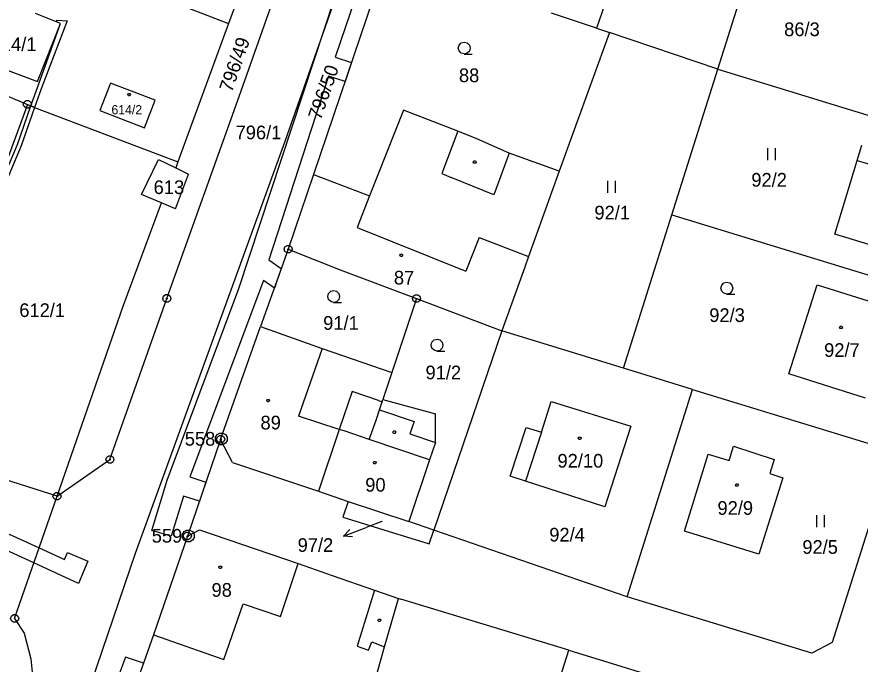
# Model space of a CAD drawing. Extents: x -759060 to -757386, y -1172273 to -1170948.
# Drawn here: x -758112.4 to -758007.6, y -1171578 to -1171497.5 of the extents above; entities that cross this region are included whole.
import ezdxf

# ---------------------------------------------------------------- set-up
doc = ezdxf.new("R2010")
doc.units = 0
for name, color, linetype in [('Vrstva 1', 7, 'Continuous'), ('Vrstva 12', 7, 'Continuous'), ('Vrstva 13', 7, 'Continuous'), ('Vrstva 2', 7, 'Continuous'), ('Vrstva 3', 7, 'Continuous'), ('Vrstva 4', 7, 'Continuous'), ('Vrstva 5', 7, 'Continuous'), ('Vrstva 7', 7, 'Continuous'), ('Vrstva 8', 7, 'Continuous')]:
    doc.layers.add(name, color=color, linetype=linetype)

msp = doc.modelspace()

# ---------------------------------------------------------------- linework, layer by layer
at = {"layer": 'Vrstva 1'}
for p, q in [((-758084.78, -1171507.41), (-758074.15, -1171477.21)), ((-758079.69, -1171480.51), (-758086.11, -1171498.34)), ((-758033.78, -1171479.83), (-758040.36, -1171498.92)), ((-758025.27, -1171504), (-758019.54, -1171485.89)), ((-758070.1, -1171487.39), (-758079.12, -1171512.99)), ((-758066.38, -1171490.03), (-758075.53, -1171517.08)), ((-758105.93, -1171490.64), (-758086.11, -1171498.34)), ((-758040.36, -1171498.92), (-758045.94, -1171497.05)), ((-758086.11, -1171498.34), (-758092.4, -1171515.54)), ((-758038.75, -1171499.46), (-758043.14, -1171511.53)), ((-758040.36, -1171498.92), (-758038.75, -1171499.46)), ((-758025.27, -1171504), (-758038.75, -1171499.46)), ((-758125.36, -1171502.37), (-758111.12, -1171508.38)), ((-758030.99, -1171522.11), (-758025.27, -1171504)), ((-758025.27, -1171504), (-757991.8, -1171514.26)), ((-758100.77, -1171505.72), (-758102.12, -1171509.13)), ((-758095.24, -1171507.86), (-758100.77, -1171505.72)), ((-758096.57, -1171511.28), (-758095.24, -1171507.86)), ((-758093.78, -1171532.52), (-758084.78, -1171507.41)), ((-758111.12, -1171508.38), (-758122.12, -1171538.3)), ((-758111.12, -1171508.38), (-758110.22, -1171508.76)), ((-758110.22, -1171508.76), (-758092.4, -1171515.54)), ((-758102.12, -1171509.13), (-758096.57, -1171511.28)), ((-758064.35, -1171509.08), (-758068.58, -1171519.77)), ((-758057.6, -1171511.73), (-758064.35, -1171509.08)), ((-758055.22, -1171512.66), (-758057.6, -1171511.73)), ((-758043.14, -1171511.53), (-758045.01, -1171516.68)), ((-758079.12, -1171512.99), (-758097.73, -1171564.24)), ((-758051.21, -1171514.45), (-758055.22, -1171512.66)), ((-758007.94, -1171515.36), (-758007.36, -1171513.45)), ((-758096.91, -1171519.57), (-758094.8, -1171515.22)), ((-758094.8, -1171515.22), (-758092.66, -1171516.26)), ((-758045.01, -1171516.68), (-758051.21, -1171514.45)), ((-758092.4, -1171515.54), (-758092.66, -1171516.26)), ((-758092.66, -1171516.26), (-758091.09, -1171517.04)), ((-758010.74, -1171524.52), (-758007.94, -1171515.36)), ((-758092.71, -1171521.38), (-758091.09, -1171517.04)), ((-758075.53, -1171517.08), (-758078.68, -1171526.39)), ((-758075.53, -1171517.08), (-758068.58, -1171519.77)), ((-758045.01, -1171516.68), (-758048.8, -1171527.28)), ((-758094.46, -1171520.62), (-758096.91, -1171519.57)), ((-758099.2, -1171533.47), (-758094.46, -1171520.62)), ((-758092.71, -1171521.38), (-758094.46, -1171520.62)), ((-758037.02, -1171541.17), (-758030.99, -1171522.11)), ((-758030.99, -1171522.11), (-758003.04, -1171530.69)), ((-758001.07, -1171527.49), (-758010.74, -1171524.52)), ((-758078.68, -1171526.39), (-758082.14, -1171536.02)), ((-758078.68, -1171526.39), (-758072.22, -1171528.96)), ((-758048.8, -1171527.28), (-758049.28, -1171528.61)), ((-758072.22, -1171528.96), (-758062.74, -1171532.53)), ((-758049.28, -1171528.61), (-758052.12, -1171536.53)), ((-758016.47, -1171541.87), (-758012.95, -1171530.82)), ((-758012.95, -1171530.82), (-758005.04, -1171533.3)), ((-758100.85, -1171552.55), (-758093.78, -1171532.52)), ((-758062.74, -1171532.53), (-758065.8, -1171541.73)), ((-758062.74, -1171532.53), (-758058.25, -1171534.22)), ((-758107.43, -1171557.11), (-758099.2, -1171533.47)), ((-758058.25, -1171534.22), (-758052.12, -1171536.53)), ((-758087.09, -1171550.04), (-758082.14, -1171536.02)), ((-758082.14, -1171536.02), (-758074.45, -1171538.73)), ((-758052.12, -1171536.53), (-758060.59, -1171561.34)), ((-758037.02, -1171541.17), (-758052.12, -1171536.53)), ((-758074.45, -1171538.73), (-758065.8, -1171541.73)), ((-758028.41, -1171543.82), (-758037.02, -1171541.17)), ((-758065.8, -1171541.73), (-758066.91, -1171545.07)), ((-758006.9, -1171544.93), (-758016.47, -1171541.87)), ((-758070.74, -1171544.08), (-758072.34, -1171548.79)), ((-758067.46, -1171545.19), (-758070.74, -1171544.08)), ((-758036.55, -1171569.61), (-758028.41, -1171543.82)), ((-758028.41, -1171543.82), (-758003.55, -1171551.46)), ((-758067.46, -1171545.19), (-758067, -1171545.35)), ((-758067, -1171545.35), (-758066.91, -1171545.07)), ((-758066.91, -1171545.07), (-758060.37, -1171546.86)), ((-758047.22, -1171549.15), (-758045.99, -1171545.32)), ((-758045.99, -1171545.32), (-758036.08, -1171548.41)), ((-758107.43, -1171557.11), (-758141.31, -1171546.29)), ((-758060.37, -1171550.42), (-758060.37, -1171546.86)), ((-758072.34, -1171548.79), (-758074.94, -1171556.46)), ((-758051.08, -1171554.63), (-758049.12, -1171548.54)), ((-758049.12, -1171548.54), (-758047.22, -1171549.15)), ((-758036.08, -1171548.41), (-758039.31, -1171558.41)), ((-758087.09, -1171550.04), (-758091.22, -1171562.06)), ((-758085.6, -1171552.93), (-758087.09, -1171550.04)), ((-758060.37, -1171550.42), (-758061.11, -1171552.59)), ((-758023.88, -1171552.66), (-758023.33, -1171550.9)), ((-758023.33, -1171550.9), (-758018.26, -1171552.54)), ((-758029.44, -1171561.44), (-758026.46, -1171551.86)), ((-758026.46, -1171551.86), (-758023.88, -1171552.66)), ((-758003.55, -1171551.46), (-758011.08, -1171575.3)), ((-758107.43, -1171557.11), (-758100.85, -1171552.55)), ((-758085.6, -1171552.93), (-758074.94, -1171556.46)), ((-758061.11, -1171552.59), (-758063.71, -1171560.27)), ((-758018.26, -1171552.54), (-758018.82, -1171554.3)), ((-758049.18, -1171555.24), (-758051.08, -1171554.63)), ((-758017.21, -1171554.81), (-758020.2, -1171564.32)), ((-758018.82, -1171554.3), (-758017.21, -1171554.81)), ((-758039.31, -1171558.41), (-758049.18, -1171555.24)), ((-758112.7, -1171572.31), (-758107.43, -1171557.11)), ((-758074.94, -1171556.46), (-758071.22, -1171557.75)), ((-758071.22, -1171557.75), (-758071.88, -1171559.71)), ((-758071.22, -1171557.75), (-758063.71, -1171560.27)), ((-758071.88, -1171559.71), (-758061.16, -1171563.01)), ((-758060.59, -1171561.34), (-758063.71, -1171560.27)), ((-758091.22, -1171562.06), (-758089.74, -1171561.29)), ((-758089.74, -1171561.29), (-758077.45, -1171565.47)), ((-758061.16, -1171563.01), (-758060.59, -1171561.34)), ((-758036.55, -1171569.61), (-758060.59, -1171561.34)), ((-758020.2, -1171564.32), (-758029.44, -1171561.44)), ((-758091.22, -1171562.06), (-758095.42, -1171574.33)), ((-758097.73, -1171564.24), (-758113.85, -1171611.78)), ((-758077.45, -1171565.47), (-758073.24, -1171566.96)), ((-758073.24, -1171566.96), (-758067.97, -1171568.78)), ((-758067.97, -1171568.78), (-758064.99, -1171569.81)), ((-758066.7, -1171575.83), (-758064.99, -1171569.81)), ((-758064.99, -1171569.81), (-758064.67, -1171569.92)), ((-758013.59, -1171576.63), (-758036.55, -1171569.61)), ((-758043.82, -1171576.24), (-758064.67, -1171569.92)), ((-758112.7, -1171572.31), (-758111.53, -1171574.12)), ((-758111.53, -1171574.12), (-758110.68, -1171577.31)), ((-758095.42, -1171574.33), (-758096.69, -1171577.86)), ((-758068.35, -1171581.61), (-758066.7, -1171575.83)), ((-758011.08, -1171575.3), (-758013.59, -1171576.63)), ((-758098.92, -1171577.14), (-758102.36, -1171586.26)), ((-758096.69, -1171577.86), (-758098.92, -1171577.14)), ((-758047.38, -1171587.7), (-758043.82, -1171576.24)), ((-758043.82, -1171576.24), (-758016.16, -1171584.73)), ((-758013.59, -1171576.63), (-758013.59, -1171576.63)), ((-758110.68, -1171577.31), (-758110.41, -1171580.22)), ((-758096.69, -1171577.86), (-758097.44, -1171579.96))]:
    msp.add_line(p, q, dxfattribs=at)
at = {"layer": 'Vrstva 12'}
for p, q in [((-758107, -1171498.3), (-758110.11, -1171497.08)), ((-758109.88, -1171505.54), (-758107, -1171498.3)), ((-758118.5, -1171502.27), (-758109.88, -1171505.54)), ((-758100.77, -1171505.72), (-758102.12, -1171509.13)), ((-758095.24, -1171507.86), (-758100.77, -1171505.72)), ((-758096.57, -1171511.28), (-758095.24, -1171507.86)), ((-758102.12, -1171509.13), (-758096.57, -1171511.28)), ((-758010.74, -1171524.52), (-758007.94, -1171515.36)), ((-758007.94, -1171515.36), (-758000.48, -1171517.55)), ((-758075.53, -1171517.08), (-758078.68, -1171526.39)), ((-758075.53, -1171517.08), (-758068.58, -1171519.77)), ((-758068.58, -1171519.77), (-758070.13, -1171523.69)), ((-758070.13, -1171523.69), (-758056.61, -1171529.11)), ((-758001.07, -1171527.49), (-758010.74, -1171524.52)), ((-758054.96, -1171524.94), (-758056.61, -1171529.11)), ((-758054.96, -1171524.94), (-758048.8, -1171527.28)), ((-758078.68, -1171526.39), (-758072.22, -1171528.96)), ((-758048.8, -1171527.28), (-758049.28, -1171528.61)), ((-758072.22, -1171528.96), (-758062.74, -1171532.53)), ((-758049.28, -1171528.61), (-758052.12, -1171536.53)), ((-758016.47, -1171541.87), (-758012.95, -1171530.82)), ((-758012.95, -1171530.82), (-758005.04, -1171533.3)), ((-758062.74, -1171532.53), (-758058.25, -1171534.22)), ((-758058.25, -1171534.22), (-758052.12, -1171536.53)), ((-758087.09, -1171550.04), (-758082.14, -1171536.02)), ((-758082.14, -1171536.02), (-758074.45, -1171538.73)), ((-758074.45, -1171538.73), (-758077.41, -1171547.15)), ((-758006.9, -1171544.93), (-758016.47, -1171541.87)), ((-758047.22, -1171549.15), (-758045.99, -1171545.32)), ((-758045.99, -1171545.32), (-758036.08, -1171548.41)), ((-758072.34, -1171548.79), (-758077.41, -1171547.15)), ((-758072.34, -1171548.79), (-758074.94, -1171556.46)), ((-758072.34, -1171548.79), (-758074.94, -1171556.46)), ((-758071.73, -1171548.99), (-758072.34, -1171548.79)), ((-758036.08, -1171548.41), (-758039.31, -1171558.41)), ((-758068.62, -1171550.04), (-758071.73, -1171548.99)), ((-758047.22, -1171549.15), (-758049.18, -1171555.24)), ((-758085.6, -1171552.93), (-758087.09, -1171550.04)), ((-758061.11, -1171552.59), (-758068.62, -1171550.04)), ((-758023.88, -1171552.66), (-758023.33, -1171550.9)), ((-758023.33, -1171550.9), (-758018.26, -1171552.54)), ((-758029.44, -1171561.44), (-758026.46, -1171551.86)), ((-758026.46, -1171551.86), (-758023.88, -1171552.66)), ((-758085.6, -1171552.93), (-758074.94, -1171556.46)), ((-758061.11, -1171552.59), (-758063.71, -1171560.27)), ((-758018.26, -1171552.54), (-758018.82, -1171554.3)), ((-758017.21, -1171554.81), (-758020.2, -1171564.32)), ((-758018.82, -1171554.3), (-758017.21, -1171554.81)), ((-758039.31, -1171558.41), (-758049.18, -1171555.24)), ((-758074.94, -1171556.46), (-758071.22, -1171557.75)), ((-758071.22, -1171557.75), (-758063.71, -1171560.27)), ((-758091.22, -1171562.06), (-758089.74, -1171561.29)), ((-758089.74, -1171561.29), (-758077.45, -1171565.47)), ((-758020.2, -1171564.32), (-758029.44, -1171561.44)), ((-758091.22, -1171562.06), (-758095.42, -1171574.33)), ((-758079.66, -1171572.05), (-758077.45, -1171565.47)), ((-758086.71, -1171577.4), (-758084.3, -1171570.49)), ((-758084.3, -1171570.49), (-758079.66, -1171572.05)), ((-758095.42, -1171574.33), (-758086.71, -1171577.4))]:
    msp.add_line(p, q, dxfattribs=at)
at = {"layer": 'Vrstva 13'}
for p, q in [((-758084.83, -1171531.29), (-758070.73, -1171488.51)), ((-758068.78, -1171490.53), (-758072.87, -1171502.5)), ((-758109.88, -1171506.29), (-758107, -1171498.3)), ((-758106.16, -1171497.99), (-758109.41, -1171506.46)), ((-758107.51, -1171498.1), (-758107.44, -1171497.91)), ((-758107, -1171498.3), (-758107.51, -1171498.1)), ((-758107.44, -1171497.91), (-758106.16, -1171497.99)), ((-758072.87, -1171502.5), (-758070.82, -1171503.16)), ((-758070.82, -1171503.16), (-758071.63, -1171505.53)), ((-758073.68, -1171504.86), (-758081.09, -1171527.69)), ((-758071.63, -1171505.53), (-758073.68, -1171504.86)), ((-758110.67, -1171508.57), (-758109.88, -1171506.29)), ((-758109.41, -1171506.46), (-758110.22, -1171508.76)), ((-758112.34, -1171513.36), (-758110.67, -1171508.57)), ((-758110.22, -1171508.76), (-758111.88, -1171513.54)), ((-758110.67, -1171508.57), (-758110.22, -1171508.76)), ((-758110.22, -1171508.76), (-758110.67, -1171508.57)), ((-758116.47, -1171523.07), (-758112.34, -1171513.36)), ((-758111.88, -1171513.54), (-758116.16, -1171523.61)), ((-758081.09, -1171527.69), (-758079.55, -1171528.77)), ((-758079.55, -1171528.77), (-758080.41, -1171531.22)), ((-758081.78, -1171530.26), (-758090.91, -1171554.71)), ((-758080.41, -1171531.22), (-758081.78, -1171530.26)), ((-758093.72, -1171555.1), (-758084.83, -1171531.29)), ((-758110.3, -1171565.39), (-758170.63, -1171537.76)), ((-758157.39, -1171541.75), (-758109.65, -1171563.52)), ((-758095.64, -1171561.35), (-758093.72, -1171555.1)), ((-758090.91, -1171554.71), (-758088.92, -1171555.36)), ((-758088.92, -1171555.36), (-758089.73, -1171557.72)), ((-758091.71, -1171557.08), (-758093.24, -1171562.09)), ((-758089.73, -1171557.72), (-758091.71, -1171557.08)), ((-758093.24, -1171562.09), (-758095.64, -1171561.35)), ((-758109.65, -1171563.52), (-758106.5, -1171564.96)), ((-758106.5, -1171564.96), (-758106.15, -1171564.12)), ((-758106.15, -1171564.12), (-758103.59, -1171565.2)), ((-758104.75, -1171567.94), (-758110.3, -1171565.39)), ((-758103.59, -1171565.2), (-758104.75, -1171567.94))]:
    msp.add_line(p, q, dxfattribs=at)
at = {"layer": 'Vrstva 3'}
for p, q in [((-758019.09, -1171513.82), (-758019.09, -1171515.32)), ((-758018.09, -1171515.32), (-758018.09, -1171513.82)), ((-758039, -1171517.87), (-758039, -1171519.37)), ((-758038, -1171519.37), (-758038, -1171517.87)), ((-758013.02, -1171559.46), (-758013.02, -1171560.96)), ((-758012.02, -1171560.96), (-758012.02, -1171559.46))]:
    msp.add_line(p, q, dxfattribs=at)
for points in [[(-758056.8, -1171502.11), (-758057.18, -1171502.01), (-758057.45, -1171501.74), (-758057.55, -1171501.37), (-758057.45, -1171501), (-758057.18, -1171500.73), (-758056.81, -1171500.63), (-758056.44, -1171500.73), (-758056.17, -1171501), (-758056.07, -1171501.38), (-758056.17, -1171501.76), (-758056.44, -1171502.03), (-758056.82, -1171502.13), (-758055.82, -1171502.13)], [(-758024.15, -1171531.97), (-758024.53, -1171531.87), (-758024.8, -1171531.6), (-758024.9, -1171531.23), (-758024.8, -1171530.86), (-758024.53, -1171530.59), (-758024.16, -1171530.49), (-758023.79, -1171530.59), (-758023.52, -1171530.86), (-758023.42, -1171531.24), (-758023.52, -1171531.62), (-758023.79, -1171531.89), (-758024.17, -1171531.99), (-758023.17, -1171531.99)], [(-758073.03, -1171533), (-758073.41, -1171532.9), (-758073.68, -1171532.63), (-758073.78, -1171532.26), (-758073.68, -1171531.89), (-758073.41, -1171531.62), (-758073.04, -1171531.52), (-758072.67, -1171531.62), (-758072.4, -1171531.89), (-758072.3, -1171532.27), (-758072.4, -1171532.65), (-758072.67, -1171532.92), (-758073.05, -1171533.02), (-758072.05, -1171533.02)], [(-758060.18, -1171539.05), (-758060.56, -1171538.95), (-758060.83, -1171538.68), (-758060.93, -1171538.31), (-758060.83, -1171537.94), (-758060.56, -1171537.67), (-758060.19, -1171537.57), (-758059.82, -1171537.67), (-758059.55, -1171537.94), (-758059.45, -1171538.32), (-758059.55, -1171538.7), (-758059.82, -1171538.97), (-758060.2, -1171539.07), (-758059.2, -1171539.07)]]:
    msp.add_lwpolyline(points, dxfattribs=at)
at = {"layer": 'Vrstva 4'}
for p, q in [((-758107, -1171498.3), (-758110.11, -1171497.08)), ((-758109.88, -1171505.54), (-758107, -1171498.3)), ((-758118.5, -1171502.27), (-758109.88, -1171505.54)), ((-758057.6, -1171511.73), (-758059.61, -1171516.99)), ((-758051.21, -1171514.45), (-758053.13, -1171519.64)), ((-758007.94, -1171515.36), (-758000.48, -1171517.55)), ((-758059.61, -1171516.99), (-758058.43, -1171517.47)), ((-758053.13, -1171519.64), (-758058.43, -1171517.47)), ((-758068.58, -1171519.77), (-758070.13, -1171523.69)), ((-758070.13, -1171523.69), (-758056.61, -1171529.11)), ((-758054.96, -1171524.94), (-758056.61, -1171529.11)), ((-758054.96, -1171524.94), (-758048.8, -1171527.28)), ((-758074.45, -1171538.73), (-758077.41, -1171547.15)), ((-758067.34, -1171546.37), (-758067, -1171545.35)), ((-758067.76, -1171547.65), (-758067.34, -1171546.37)), ((-758067.34, -1171546.37), (-758063.04, -1171547.83)), ((-758072.34, -1171548.79), (-758077.41, -1171547.15)), ((-758068.62, -1171550.04), (-758067.76, -1171547.65)), ((-758063.04, -1171547.83), (-758063.55, -1171549.34)), ((-758071.73, -1171548.99), (-758072.34, -1171548.79)), ((-758068.62, -1171550.04), (-758071.73, -1171548.99)), ((-758063.55, -1171549.34), (-758060.37, -1171550.42)), ((-758047.22, -1171549.15), (-758049.18, -1171555.24)), ((-758061.11, -1171552.59), (-758068.62, -1171550.04)), ((-758079.66, -1171572.05), (-758077.45, -1171565.47)), ((-758067.97, -1171568.78), (-758070.11, -1171575.76)), ((-758086.71, -1171577.4), (-758084.3, -1171570.49)), ((-758084.3, -1171570.49), (-758079.66, -1171572.05)), ((-758095.42, -1171574.33), (-758086.71, -1171577.4)), ((-758070.11, -1171575.76), (-758068.69, -1171576.23)), ((-758068.69, -1171576.23), (-758068.3, -1171575.21)), ((-758068.3, -1171575.21), (-758066.7, -1171575.83))]:
    msp.add_line(p, q, dxfattribs=at)
at = {"layer": 'Vrstva 5'}
for points in [[(-758098.37, -1171507.01), (-758098.28, -1171507.16), (-758098.37, -1171507.31), (-758098.55, -1171507.31), (-758098.64, -1171507.16), (-758098.55, -1171507.01)], [(-758055.42, -1171515.4), (-758055.33, -1171515.55), (-758055.42, -1171515.7), (-758055.6, -1171515.7), (-758055.69, -1171515.55), (-758055.6, -1171515.4)], [(-758064.55, -1171527), (-758064.46, -1171527.15), (-758064.55, -1171527.3), (-758064.73, -1171527.3), (-758064.82, -1171527.15), (-758064.73, -1171527)], [(-758009.87, -1171535.96), (-758009.78, -1171536.11), (-758009.87, -1171536.26), (-758010.05, -1171536.26), (-758010.14, -1171536.11), (-758010.05, -1171535.96)], [(-758081.09, -1171545.06), (-758081, -1171545.21), (-758081.09, -1171545.36), (-758081.27, -1171545.36), (-758081.36, -1171545.21), (-758081.27, -1171545.06)], [(-758065.42, -1171548.99), (-758065.33, -1171549.14), (-758065.42, -1171549.29), (-758065.6, -1171549.29), (-758065.69, -1171549.14), (-758065.6, -1171548.99)], [(-758042.36, -1171549.75), (-758042.27, -1171549.9), (-758042.36, -1171550.05), (-758042.54, -1171550.05), (-758042.63, -1171549.9), (-758042.54, -1171549.75)], [(-758067.84, -1171552.77), (-758067.75, -1171552.92), (-758067.84, -1171553.07), (-758068.02, -1171553.07), (-758068.11, -1171552.92), (-758068.02, -1171552.77)], [(-758022.82, -1171555.57), (-758022.73, -1171555.72), (-758022.82, -1171555.87), (-758023, -1171555.87), (-758023.09, -1171555.72), (-758023, -1171555.57)], [(-758087.04, -1171565.79), (-758086.95, -1171565.94), (-758087.04, -1171566.09), (-758087.22, -1171566.09), (-758087.31, -1171565.94), (-758087.22, -1171565.79)], [(-758067.26, -1171572.38), (-758067.17, -1171572.53), (-758067.26, -1171572.68), (-758067.44, -1171572.68), (-758067.53, -1171572.53), (-758067.44, -1171572.38)]]:
    msp.add_lwpolyline(points, close=True, dxfattribs=at)
at = {"layer": 'Vrstva 7'}
for p in [(-758067.04, -1171560.25), (-758071.805, -1171562.063)]:
    msp.add_line(p, (-758069, -1171561), dxfattribs=at)
msp.add_lwpolyline([(-758070.693, -1171562.176), (-758071.805, -1171562.063), (-758071.047, -1171561.241)], dxfattribs=at)
at = {"layer": 'Vrstva 8'}
for p, q in [((-758111.24, -1171508.38), (-758111, -1171508.38)), ((-758078.8, -1171526.39), (-758078.56, -1171526.39)), ((-758093.9, -1171532.52), (-758093.66, -1171532.52)), ((-758062.86, -1171532.53), (-758062.62, -1171532.53)), ((-758087.21, -1171550.04), (-758086.97, -1171550.04)), ((-758087.05, -1171549.97), (-758086.95, -1171549.97)), ((-758100.97, -1171552.55), (-758100.73, -1171552.55)), ((-758107.55, -1171557.11), (-758107.31, -1171557.11)), ((-758091.34, -1171562.06), (-758091.1, -1171562.06)), ((-758091.15, -1171562.03), (-758091.05, -1171562.03))]:
    msp.add_line(p, q, dxfattribs=at)
for points in [[(-758110.97, -1171507.9), (-758110.72, -1171508.08), (-758110.62, -1171508.37), (-758110.72, -1171508.66), (-758110.97, -1171508.84), (-758111.28, -1171508.84), (-758111.53, -1171508.66), (-758111.63, -1171508.37), (-758111.53, -1171508.08), (-758111.28, -1171507.9)], [(-758078.53, -1171525.91), (-758078.28, -1171526.09), (-758078.18, -1171526.38), (-758078.28, -1171526.67), (-758078.53, -1171526.85), (-758078.84, -1171526.85), (-758079.09, -1171526.67), (-758079.19, -1171526.38), (-758079.09, -1171526.09), (-758078.84, -1171525.91)], [(-758093.63, -1171532.04), (-758093.38, -1171532.22), (-758093.28, -1171532.51), (-758093.38, -1171532.8), (-758093.63, -1171532.98), (-758093.94, -1171532.98), (-758094.19, -1171532.8), (-758094.29, -1171532.51), (-758094.19, -1171532.22), (-758093.94, -1171532.04)], [(-758062.59, -1171532.05), (-758062.34, -1171532.23), (-758062.24, -1171532.52), (-758062.34, -1171532.81), (-758062.59, -1171532.99), (-758062.9, -1171532.99), (-758063.15, -1171532.81), (-758063.25, -1171532.52), (-758063.15, -1171532.23), (-758062.9, -1171532.05)], [(-758086.81, -1171549.25), (-758086.47, -1171549.44), (-758086.28, -1171549.78), (-758086.28, -1171550.17), (-758086.47, -1171550.51), (-758086.81, -1171550.7), (-758087.2, -1171550.7), (-758087.54, -1171550.51), (-758087.73, -1171550.17), (-758087.73, -1171549.78), (-758087.54, -1171549.44), (-758087.2, -1171549.25)], [(-758086.94, -1171549.56), (-758086.69, -1171549.74), (-758086.59, -1171550.03), (-758086.69, -1171550.32), (-758086.94, -1171550.5), (-758087.25, -1171550.5), (-758087.5, -1171550.32), (-758087.6, -1171550.03), (-758087.5, -1171549.74), (-758087.25, -1171549.56)], [(-758100.7, -1171552.07), (-758100.45, -1171552.25), (-758100.35, -1171552.54), (-758100.45, -1171552.83), (-758100.7, -1171553.01), (-758101.01, -1171553.01), (-758101.26, -1171552.83), (-758101.36, -1171552.54), (-758101.26, -1171552.25), (-758101.01, -1171552.07)], [(-758107.28, -1171556.63), (-758107.03, -1171556.81), (-758106.93, -1171557.1), (-758107.03, -1171557.39), (-758107.28, -1171557.57), (-758107.59, -1171557.57), (-758107.84, -1171557.39), (-758107.94, -1171557.1), (-758107.84, -1171556.81), (-758107.59, -1171556.63)], [(-758090.91, -1171561.31), (-758090.57, -1171561.5), (-758090.38, -1171561.84), (-758090.38, -1171562.23), (-758090.57, -1171562.57), (-758090.91, -1171562.76), (-758091.3, -1171562.76), (-758091.64, -1171562.57), (-758091.83, -1171562.23), (-758091.83, -1171561.84), (-758091.64, -1171561.5), (-758091.3, -1171561.31)], [(-758091.07, -1171561.58), (-758090.82, -1171561.76), (-758090.72, -1171562.05), (-758090.82, -1171562.34), (-758091.07, -1171562.52), (-758091.38, -1171562.52), (-758091.63, -1171562.34), (-758091.73, -1171562.05), (-758091.63, -1171561.76), (-758091.38, -1171561.58)], [(-758112.55, -1171571.83), (-758112.3, -1171572.01), (-758112.2, -1171572.3), (-758112.3, -1171572.59), (-758112.55, -1171572.77), (-758112.86, -1171572.77), (-758113.11, -1171572.59), (-758113.21, -1171572.3), (-758113.11, -1171572.01), (-758112.86, -1171571.83)]]:
    msp.add_lwpolyline(points, close=True, dxfattribs=at)

# ---------------------------------------------------------------- texts
at = {"layer": 'Vrstva 2'}
for s, height, p in [('86/3', 1.7, (-758017.033, -1171499.89)), ('614/1', 1.7, (-758115.677, -1171501.75)), ('88', 1.7, (-758057.463, -1171505.61)), ('614/2', 1.14, (-758100.668, -1171509.61)), ('796/1', 1.7, (-758085.233, -1171512.72)), ('92/2', 1.7, (-758021.113, -1171518.61)), ('613', 1.7, (-758095.423, -1171519.53)), ('92/1', 1.7, (-758040.623, -1171522.69)), ('87', 1.7, (-758065.553, -1171530.78)), ('612/1', 1.7, (-758112.123, -1171534.82)), ('92/3', 1.7, (-758026.343, -1171535.44)), ('91/1', 1.7, (-758074.343, -1171536.41)), ('92/7', 1.7, (-758012.063, -1171539.78)), ('91/2', 1.7, (-758061.623, -1171542.57)), ('89', 1.7, (-758082.133, -1171548.8)), ('92/10', 1.7, (-758045.213, -1171553.55)), ('90', 1.7, (-758069.113, -1171556.54)), ('92/9', 1.7, (-758025.323, -1171559.42)), ('97/2', 0.1, (-758067.203, -1171560.25)), ('92/4', 1.7, (-758046.233, -1171562.74)), ('92/5', 1.7, (-758014.773, -1171564.27)), ('98', 1.7, (-758088.223, -1171569.61))]:
    msp.add_text(s, height=height, dxfattribs=at).set_placement(p)
for s, p in [('796/49', (-758085.713, -1171506.972)), ('796/50', (-758074.667, -1171510.421))]:
    msp.add_text(s, height=1.7, rotation=70.6457, dxfattribs=at).set_placement(p)
at = {"layer": 'Vrstva 7'}
msp.add_text('97/2', height=1.7, dxfattribs=at).set_placement((-758077.517, -1171564.03))
at = {"layer": 'Vrstva 8'}
for s, p in [('558', (-758091.549, -1171550.82)), ('559', (-758095.658, -1171562.88))]:
    msp.add_text(s, height=1.7, dxfattribs=at).set_placement(p)

doc.saveas('drawing.dxf')
